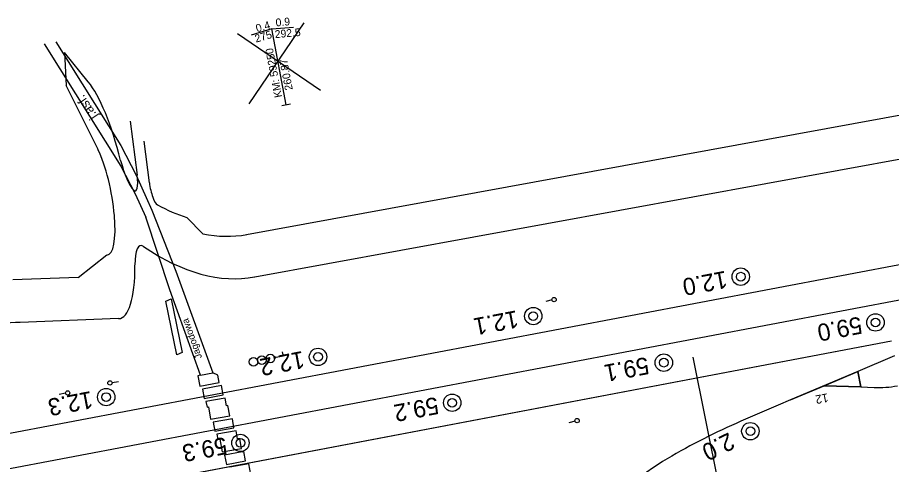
# Model space of a CAD drawing. Extents: x 6541740 to 6566395, y 5525066 to 5530361.
# Drawn here: x 6564690.7 to 6564792.1, y 5527923.1 to 5527975 of the extents above; entities that cross this region are included whole.
import ezdxf

# ---------------------------------------------------------------- set-up
doc = ezdxf.new("R2010")
doc.units = 0
for name, color, linetype in [('Domyślna', 7, 'Continuous'), ('ps_wymiarowanie', 7, 'Continuous'), ('TOR_PRZEK_P-teren istniejacy', 7, 'Continuous'), ('TOR_PRZEK_P-uklad odniesienia', 7, 'Continuous'), ('TOR_PS_ODW-osadniki', 7, 'Continuous'), ('TOR_PS_OPIS_O-opisy odwodnienia', 7, 'Continuous'), ('TOR_PS_OPIS_T-opis geometrii -prostopadly', 7, 'Continuous'), ('TOR_PS_OPIS_T-opis geometrii-wzdluz_cz torowa', 7, 'Continuous'), ('TOR_PS_OPIS_T-symbole geometrii', 7, 'Continuous'), ('TOR_PS_T-rozjazdy projektowane', 7, 'Continuous'), ('TOR_PS_T-wypelnienia', 7, 'Continuous'), ('TOR_RAMKI-ramka+tabelka 1', 7, 'Continuous')]:
    doc.layers.add(name, color=color, linetype=linetype)

# ---------------------------------------------------------------- blocks, each defined once
blk = doc.blocks.new('POINT_DISPLAY')
at = {"layer": 'Domyślna'}
blk.add_line((0, 0), (0, 0), dxfattribs=at)
blk = doc.blocks.new('4302_7')
at = {"layer": 'Domyślna'}
blk.add_line((0.25, 0), (1, 0), dxfattribs=at)
blk.add_circle((0, 0), 0.25, dxfattribs=at)
blk.add_blockref('POINT_DISPLAY', (0, 0), dxfattribs=at)
blk = doc.blocks.new('4091_3_1')
at = {"layer": 'Domyślna'}
blk.add_lwpolyline([(0.5, 0), (0, 0), (0, 1)], dxfattribs=at)
for centre in [(0, 3.5), (0, 2.5), (0, 1.5)]:
    blk.add_circle(centre, 0.5, dxfattribs=at)
blk = doc.blocks.new('4010_1')
at = {"layer": 'Domyślna'}
for radius in [0.75, 0.375]:
    blk.add_circle((0, 0), radius, dxfattribs=at)

msp = doc.modelspace()

# ---------------------------------------------------------------- linework, layer by layer
at = {"layer": 'ps_wymiarowanie'}
for p, q in [((6564707.91, 5527942.11), (6564708.53, 5527942.37)), ((6564708.53, 5527942.37), (6564709.82, 5527936.12)), ((6564709.18, 5527935.86), (6564707.91, 5527942.11)), ((6564709.82, 5527936.12), (6564709.18, 5527935.86))]:
    msp.add_line(p, q, dxfattribs=at)
at = {"layer": 'TOR_PRZEK_P-uklad odniesienia'}
for p, q in [((6564717.59, 5527964.98), (6564723.99, 5527974.37)), ((6564725.85, 5527966.54), (6564716.22, 5527973.1))]:
    msp.add_line(p, q, dxfattribs=at)
at = {"layer": 'TOR_PS_ODW-osadniki'}
for p, q in [((6564720.22, 5527973.66), (6564722.72, 5527973.88)), ((6564720.22, 5527973.66), (6564717.81, 5527972.95)), ((6564721.89, 5527964.87), (6564720.22, 5527973.66)), ((6564721.39, 5527964.77), (6564722.38, 5527964.96))]:
    msp.add_line(p, q, dxfattribs=at)
at = {"layer": 'TOR_PS_OPIS_T-opis geometrii-wzdluz_cz torowa'}
msp.add_line((6564769.07, 5527935.6), (6564774.66, 5527907.78), dxfattribs=at)
at = {"layer": 'TOR_PS_OPIS_T-symbole geometrii'}
for p, q in [((6564717.3, 5527949.81), (6564845.39, 5527973.22)), ((6564698.92, 5527967.54), (6564696.17, 5527970.94)), ((6564696.17, 5527970.94), (6564696.36, 5527967.12)), ((6564718.23, 5527944.9), (6564846.32, 5527968.31)), ((6564700.05, 5527959.68), (6564696.36, 5527967.12)), ((6564703.77, 5527962.98), (6564704.6, 5527956.7)), ((6564705.37, 5527960.64), (6564706, 5527955.83)), ((6564712.21, 5527949.9), (6564710.37, 5527951.79)), ((6564697.75, 5527944.84), (6564701.09, 5527947.45)), ((6564697.75, 5527944.84), (6564690.15, 5527944.55)), ((6564702.44, 5527940.07), (6564691.03, 5527939.63))]:
    msp.add_line(p, q, dxfattribs=at)
for centre, major_axis, start_param, end_param in [((6564699.87, 5527954.33), (-2.7, 14.25), 4.955748, 5.848178), ((6564699.87, 5527954.33), (-1.3, 6.88), 3.095499, 5.553665), ((6564703.69, 5527959.9), (-0.98, 5.16), 1.814155, 2.793736), ((6564703.97, 5527957.08), (-0.42, 2.21), 2.793736, 4.490202), ((6564706.64, 5527955.44), (0.42, -2.21), 4.490202, 6.085517), ((6564680.6, 5528143.87), (36.5, -192.57), 6.085517, 6.149766), ((6564680.6, 5528143.87), (36.78, -194.04), 6.180318, 6.281552), ((6564705.96, 5527943.37), (0.98, -5.16), 2.900007, 4.065111), ((6564680.6, 5528143.87), (37.71, -198.96), 6.041599, 6.281552), ((6564699.87, 5527954.33), (-2.7, 14.25), 3.104142, 4.065111), ((6564779.04, 5527450.31), (-92.65, 488.8), 6.245735, 6.281593)]:
    msp.add_ellipse(centre, major_axis=major_axis, ratio=0.25, start_param=start_param, end_param=end_param, dxfattribs=at)
at = {"layer": 'TOR_PS_T-rozjazdy projektowane'}
for p, q in [((6564865.62, 5527960.08), (6564417.1, 5527875.07)), ((6564862.64, 5527955.4), (6564464.75, 5527879.98)), ((6564792.13, 5527937.45), (6564407.5, 5527864.54)), ((6564792.13, 5527937.45), (6564484.59, 5527879.16)), ((6564792.47, 5527935.74), (6564788.23, 5527933.94)), ((6564788.23, 5527933.94), (6564780.42, 5527930.64)), ((6564788.57, 5527932.14), (6564790.11, 5527932.08)), ((6564780.42, 5527930.64), (6564778.98, 5527930.03))]:
    msp.add_line(p, q, dxfattribs=at)
for points in [[(6564780.42, 5527930.64), (6564784.32, 5527932.29), (6564788.23, 5527933.94), (6564788.57, 5527932.14), (6564784.32, 5527932.29)], [(6564788.57, 5527932.14), (6564788.23, 5527933.94), (6564784.32, 5527932.29), (6564788.57, 5527932.14)], [(6564778.98, 5527930.03), (6564778.43, 5527929.8), (6564777.89, 5527929.57), (6564777.35, 5527929.34), (6564776.81, 5527929.11), (6564776.26, 5527928.87), (6564775.72, 5527928.64), (6564775.18, 5527928.4), (6564774.64, 5527928.16), (6564774.1, 5527927.92), (6564773.56, 5527927.68), (6564773.02, 5527927.43), (6564772.48, 5527927.18), (6564771.94, 5527926.93), (6564771.41, 5527926.67), (6564770.87, 5527926.41), (6564770.34, 5527926.14), (6564769.8, 5527925.87), (6564769.27, 5527925.59), (6564768.74, 5527925.31), (6564768.21, 5527925.02), (6564767.68, 5527924.73), (6564767.15, 5527924.42), (6564766.62, 5527924.12), (6564766.1, 5527923.8), (6564765.57, 5527923.48), (6564765.05, 5527923.15)]]:
    msp.add_lwpolyline(points, dxfattribs=at)
for centre, major_axis, start_param, end_param in [((6564757.42, 5528118.96), (-35.38, 186.68), 3.084937, 3.141702), ((6564900.47, 5527295.64), (-120.12, 633.72), 0.100513, 0.248156)]:
    msp.add_ellipse(centre, major_axis=major_axis, ratio=0.25, start_param=start_param, end_param=end_param, dxfattribs=at)
at = {"layer": 'TOR_PS_T-wypelnienia'}
msp.add_line((6564711.93, 5527933.52), (6564713.36, 5527933.79), dxfattribs=at)
for points in [[(6564693.82, 5527971.92), (6564702.71, 5527957.76), (6564704.38, 5527954.53), (6564705.59, 5527951.82)], [(6564695.14, 5527972.17), (6564702.69, 5527960.14), (6564704.47, 5527956.71), (6564705.64, 5527954.12)], [(6564705.64, 5527954.12), (6564706.31, 5527952.65), (6564709.09, 5527945.56), (6564713.36, 5527933.79)], [(6564711.93, 5527933.52), (6564708.39, 5527943.4), (6564705.59, 5527951.82)], [(6564711.93, 5527933.52), (6564711.65, 5527933.43), (6564711.87, 5527932.24), (6564714.11, 5527932.66)], [(6564714.11, 5527932.66), (6564713.95, 5527933.51), (6564713.36, 5527933.79)], [(6564712.38, 5527930.82), (6564714.59, 5527931.22), (6564714.38, 5527932.3), (6564712.18, 5527931.89)], [(6564712.18, 5527931.89), (6564712.38, 5527930.82)], [(6564714.8, 5527930.86), (6564712.58, 5527930.45), (6564712.7, 5527929.8), (6564712.86, 5527929.83), (6564713.12, 5527928.39), (6564715.36, 5527928.81)], [(6564715.36, 5527928.81), (6564715.13, 5527930), (6564714.97, 5527929.97), (6564714.8, 5527930.86)], [(6564715.64, 5527928.45), (6564713.41, 5527928.04), (6564713.61, 5527927.01), (6564715.83, 5527927.42)], [(6564715.83, 5527927.42), (6564715.64, 5527928.45)], [(6564716.07, 5527927.06), (6564713.83, 5527926.65), (6564713.95, 5527926.03), (6564714.19, 5527926.09), (6564714.46, 5527924.61), (6564716.71, 5527925.02)], [(6564716.71, 5527925.02), (6564716.5, 5527926.14), (6564716.25, 5527926.14), (6564716.07, 5527927.06)], [(6564716.78, 5527924.63), (6564714.74, 5527924.25), (6564714.95, 5527923.16), (6564717.18, 5527923.57)], [(6564717.18, 5527923.57), (6564716.98, 5527924.64), (6564716.79, 5527924.59), (6564716.78, 5527924.63)], [(6564717.4, 5527921.91), (6564717.79, 5527921.99), (6564717.57, 5527923.24), (6564715.33, 5527922.83)]]:
    msp.add_lwpolyline(points, dxfattribs=at)

# ---------------------------------------------------------------- block references
at = {"layer": 'Domyślna'}
for p, rotation in [((6564752.98, 5527942.28), -167.6080454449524), ((6564701.44, 5527932.61), 9.33759556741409), ((6564696.53, 5527931.45), -169.63338146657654)]:
    msp.add_blockref('4302_7', p, dxfattribs=dict(at, rotation=rotation))
at = {"layer": 'Domyślna', "xscale": 1.0000000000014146, "yscale": 0.9999999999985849, "rotation": -165.99650526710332}
msp.add_blockref('4302_7', (6564755.65, 5527928.24), dxfattribs=at)
at = {"layer": 'TOR_PS_OPIS_T-opis geometrii -prostopadly', "rotation": 100.74710600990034}
msp.add_blockref('4091_3_1', (6564721.52, 5527935.71), dxfattribs=at)
at = {"layer": 'TOR_RAMKI-ramka+tabelka 1', "xscale": 1.345963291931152, "yscale": 1.345963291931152}
for p in [(6564774.63, 5527944.93), (6564750.56, 5527940.36), (6564790.27, 5527939.62), (6564725.58, 5527935.63), (6564765.71, 5527934.96), (6564701, 5527930.97), (6564741.15, 5527930.31), (6564716.58, 5527925.65)]:
    msp.add_blockref('4010_1', p, dxfattribs=at)
at = {"layer": 'TOR_RAMKI-ramka+tabelka 1', "xscale": 1.3459632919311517, "yscale": 1.345963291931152, "rotation": 15.598581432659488}
msp.add_blockref('4010_1', (6564775.75, 5527927.01), dxfattribs=at)

# ---------------------------------------------------------------- texts
at = {"layer": 'TOR_PRZEK_P-teren istniejacy'}
for s, height, rotation, p in [('j.asf.', 1.09, 123.8677, (6564700.07, 5527963.58)), ('Jagodowa', 0.802, 109.5857, (6564712.13, 5527935.56))]:
    msp.add_text(s, height=height, rotation=rotation, dxfattribs=at).set_placement(p)
at = {"layer": 'TOR_PS_ODW-osadniki'}
for s, rotation, p in [('0.9', 5.0209, (6564720.7, 5527973.95)), ('0.4', 16.4421, (6564718.51, 5527973.27)), ('292.5', 5.0209, (6564720.6, 5527972.59)), ('275', 16.4421, (6564718.39, 5527972.07)), ('KM: 59250', 100.7315, (6564721.42, 5527965.78)), ('260.87', 100.7315, (6564722.66, 5527966.63))]:
    msp.add_text(s, height=0.9, rotation=rotation, dxfattribs=at).set_placement(p)
at = {"layer": 'TOR_PS_OPIS_O-opisy odwodnienia'}
msp.add_text('12', height=1, rotation=190.7332, dxfattribs=at).set_placement((6564784.69, 5527931.41))
at = {"layer": 'TOR_RAMKI-ramka+tabelka 1'}
for s, rotation, p in [('12.0', 190.7691, (6564772.86, 5527945.63)), ('12.1', 190.7691, (6564748.62, 5527941.04)), ('59.0', 190.7691, (6564788.5, 5527940.33)), ('12.2', 190.7691, (6564723.8, 5527936.33)), ('59.1', 190.7691, (6564763.77, 5527935.64)), ('12.3', 190.7691, (6564699.23, 5527931.68)), ('59.2', 190.7691, (6564739.36, 5527931.01)), ('59.3', 190.7691, (6564714.81, 5527926.36)), ('2.0', 206.3677, (6564773.26, 5527926.92))]:
    msp.add_text(s, height=2, rotation=rotation, dxfattribs=at).set_placement(p)

doc.saveas('drawing.dxf')
